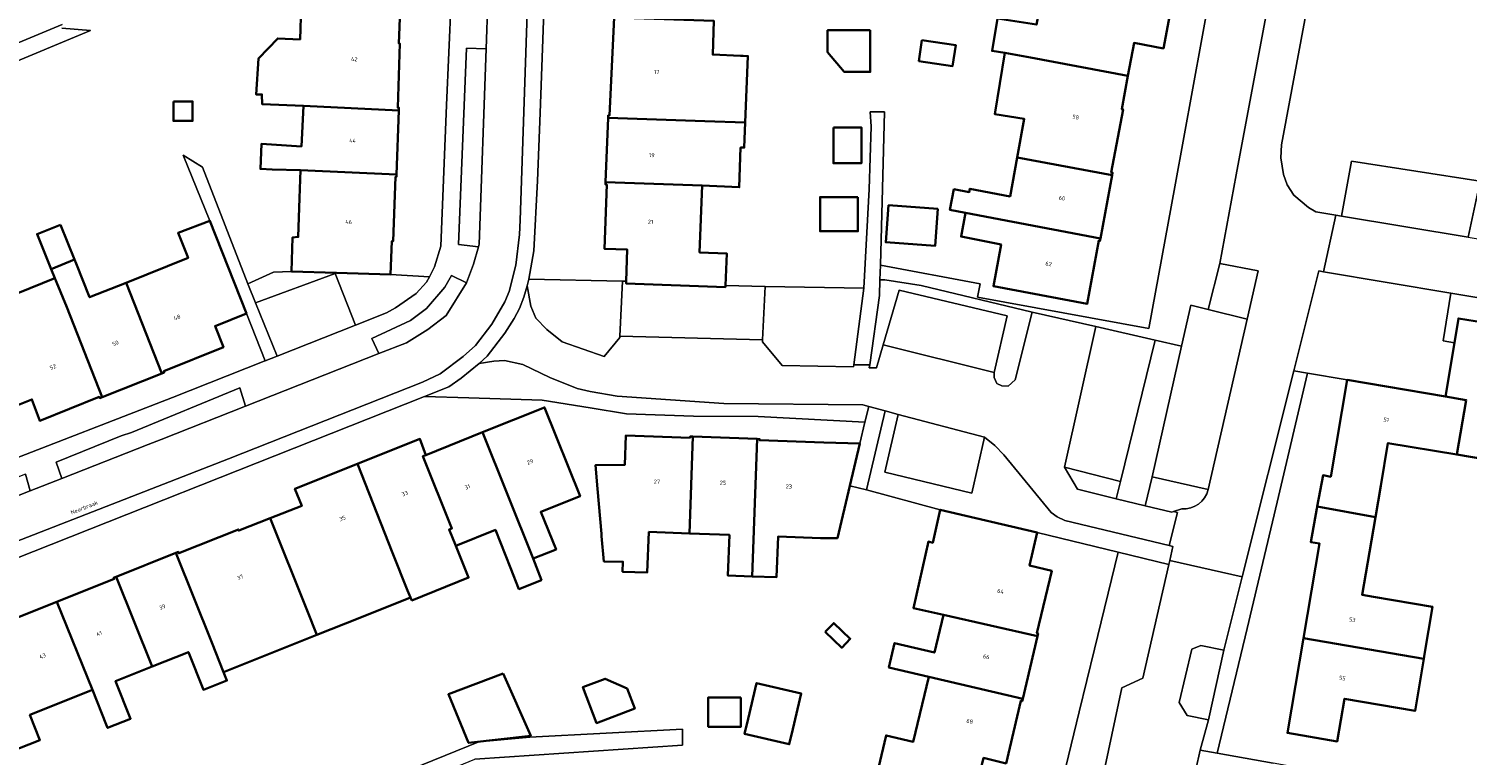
# Model space of a CAD drawing. Header units: metres. Extents: x 197700 to 204338, y 317132 to 325229.
# Tile 1016 of 1056: x 199164 to 199291, y 321622 to 321686. Entities that reach past the tile are written whole.
import ezdxf
from ezdxf.enums import TextEntityAlignment as Align

# ---------------------------------------------------------------- set-up
doc = ezdxf.new("R2010")
doc.units = ezdxf.units.M
for name, color, linetype, lineweight in [('B-WE-GR-BEPLANTING_CULTUUR_BODEMBEDEKKER-GV', 90, 'Continuous', 18), ('B-WE-GR-BEPLANTING_CULTUUR_HEESTERS-GV', 90, 'Continuous', 18), ('B-WE-IE-TERREINAFSCHEIDING_KUNSTMATIG_HEKWERK-G', 20, 'IE-TERREINAFSCHEIDING-KUNSTMATIG', 18), ('B-WE-OG-BEBOUWING-GV', 7, 'Continuous', 35), ('B-WE-OG-BEBOUWING-T18', 10, 'Continuous', 18), ('B-WE-OG-TERREIN_ERF-GV', 7, 'Continuous', 18), ('B-WE-OG-TOPOGRAFIE-T18', 10, 'Continuous', 18), ('B-WE-VH-VERHARDING_BETONSTRAATSTEEN-GV', 252, 'Continuous', 18), ('B-WE-VH-VERHARDING_OPEN-GV', 252, 'Continuous', 18), ('B-WE-VH-VERHARDING_TEGEL-GV', 252, 'Continuous', 18)]:
    doc.layers.add(name, color=color, linetype=linetype, lineweight=lineweight)
doc.styles.add('NLCS-ISO-M200-T18', font='NLCS-ISO.ttf', dxfattribs={"height": 0.36})
doc.linetypes.add('IE-TERREINAFSCHEIDING-KUNSTMATIG', pattern='A,4,[82,NLCS.SHX,S=0.75,R=90,X=0,Y=0],4,-2', length=10)

msp = doc.modelspace()

# ---------------------------------------------------------------- linework, layer by layer
at = {"layer": 'B-WE-GR-BEPLANTING_CULTUUR_BODEMBEDEKKER-GV'}
for points in [[(199191.168, 321664.423), (199187.16, 321664.55), (199185.576, 321664.483), (199183.313, 321663.442), (199183.992, 321661.758), (199191.052, 321664.377)], [(199195.961, 321664.272), (199191.168, 321664.423), (199191.052, 321664.377), (199192.839, 321659.783), (199195.588, 321660.87), (199196.403, 321661.321), (199198.233, 321662.591), (199199.144, 321663.615), (199199.404, 321664.087)], [(199260.675, 321645.918), (199255.715, 321647.183), (199256.876, 321645.224), (199260.302, 321644.388)]]:
    msp.add_lwpolyline(points, close=True, dxfattribs=at)
msp.add_lwpolyline([(199268.469, 321645.202), (199263.488, 321646.328), (199262.862, 321643.763), (199265.235, 321643.184), (199265.389, 321643.238), (199266.112, 321643.489)], dxfattribs=at)
msp.add_lwpolyline([(199266.112, 321643.489, 0.3662544), (199268.469, 321645.202)], format="xyb", dxfattribs=at)
at = {"layer": 'B-WE-GR-BEPLANTING_CULTUUR_HEESTERS-GV'}
msp.add_lwpolyline([(199277.623, 321690.077), (199274.972, 321675.783), (199274.908, 321674.638), (199275.151, 321673.152), (199275.47, 321672.23), (199276.045, 321671.328), (199277.346, 321670.236), (199277.996, 321669.834), (199279.769, 321669.539), (199280.291, 321669.452), (199281.179, 321674.347), (199292.566, 321672.562), (199291.499, 321667.584), (199296.764, 321666.707), (199313.622, 321663.819), (199314.098, 321666.55), (199319.384, 321665.629), (199334.572, 321663.215), (199336.987, 321677.074), (199342.923, 321711.175)], dxfattribs=at)
for points in [[(199203.759, 321666.75), (199203.818, 321666.97), (199204.439, 321684.322), (199202.694, 321684.358), (199201.97, 321666.954)], [(199268.465, 321661.17), (199271.928, 321660.305), (199272.898, 321664.605), (199269.486, 321665.256)], [(199276.05, 321655.735), (199277.274, 321655.527), (199280.79, 321654.93), (199289.5, 321653.45), (199290.292, 321658.231), (199289.29, 321658.39), (199289.984, 321662.634), (199278.696, 321664.531), (199278.272, 321664.602)], [(199202.677, 321663.539), (199201.364, 321664.209), (199200.766, 321663.17), (199199.152, 321661.258), (199197.71, 321660.208), (199194.304, 321658.594), (199194.916, 321657.266), (199197.361, 321658.229), (199199.273, 321659.39), (199200.876, 321660.634)], [(199216.534, 321663.695), (199208.227, 321663.87), (199208.062, 321663.279), (199208.401, 321661.459), (199208.834, 321660.4), (199209.811, 321659.412), (199211.163, 321658.297), (199214.887, 321657.011), (199216.295, 321658.696), (199216.3, 321658.801)], [(199237.921, 321663.061), (199229.18, 321663.23), (199228.934, 321658.484), (199228.925, 321658.311), (199230.69, 321656.2), (199237.018, 321656.088), (199237.042, 321656.272)], [(199239.646, 321658.04), (199241.067, 321662.891), (199250.626, 321660.62), (199249.466, 321655.577), (199249.486, 321655.152), (199249.705, 321654.614), (199250.169, 321654.408), (199250.725, 321654.376), (199251.356, 321654.925), (199252.864, 321660.942), (199243.014, 321663.311), (199239.79, 321663.796), (199239.355, 321663.796), (199239.317, 321662.43), (199238.443, 321656.272), (199238.405, 321656.004), (199239.049, 321655.999)], [(199260.675, 321645.918), (199260.302, 321644.388), (199262.862, 321643.763), (199263.488, 321646.328), (199266.102, 321657.925), (199263.752, 321658.455)], [(199174.469, 321649.202), (199175.607, 321649.651), (199183.09, 321652.604), (199182.604, 321654.211), (199172.988, 321650.276), (199172.073, 321649.973), (199166.315, 321647.635), (199166.805, 321646.177)], [(199238.164, 321645.168), (199244.69, 321643.4), (199253.3, 321641.38), (199260.468, 321639.642), (199264.969, 321638.55), (199265.046, 321638.896), (199265.325, 321640.152), (199265, 321640.23), (199255.737, 321642.466), (199255.062, 321642.782), (199254.536, 321643.175), (199250.341, 321648.27), (199249.533, 321649.103), (199248.631, 321649.835), (199247.497, 321644.864), (199239.773, 321646.75), (199240.98, 321651.873), (199239.813, 321652.184)], [(199164.01, 321645.075), (199163.582, 321646.572), (199141.502, 321637.774), (199141.916, 321636.359)], [(199269.839, 321630.954), (199267.794, 321631.349), (199267.019, 321631.026), (199265.874, 321626.295), (199266.584, 321625.135), (199268.498, 321624.768)]]:
    msp.add_lwpolyline(points, close=True, dxfattribs=at)
at = {"layer": 'B-WE-IE-TERREINAFSCHEIDING_KUNSTMATIG_HEKWERK-G'}
for points in [[(199225.655, 321663.298), (199229.18, 321663.23)], [(199229.18, 321663.23), (199237.921, 321663.061)], [(199238.164, 321645.168), (199244.69, 321643.4)], [(199268.498, 321624.768), (199269.839, 321630.954)]]:
    msp.add_lwpolyline(points, dxfattribs=at)
at = {"layer": 'B-WE-OG-BEBOUWING-GV'}
for points in [[(199261.346, 321681.901), (199261.89, 321684.83), (199264.49, 321684.35), (199265.582, 321690.192), (199257.267, 321691.745), (199254.367, 321692.305), (199253.24, 321686.47), (199249.774, 321687.01), (199249.302, 321684.127), (199250.415, 321683.945), (199252.689, 321683.53)], [(199188.015, 321688.11), (199187.93, 321685.14), (199185.952, 321685.23), (199184.25, 321683.456), (199184.041, 321680.256), (199184.551, 321680.26), (199184.557, 321679.406), (199188.222, 321679.238), (199196.692, 321678.85), (199196.7, 321679.08), (199196.59, 321679.09), (199196.79, 321684.78), (199196.69, 321684.78), (199196.795, 321687.78)], [(199215.251, 321678.179), (199223.81, 321677.89), (199227.41, 321677.76), (199227.642, 321683.671), (199227.236, 321683.688), (199226.996, 321683.698), (199224.52, 321683.8), (199224.635, 321686.79), (199215.779, 321687.091), (199215.37, 321678.4), (199215.26, 321678.41)], [(199238.499, 321685.961), (199234.734, 321685.961), (199234.702, 321685.961), (199234.702, 321684.006), (199236.186, 321682.256), (199238.499, 321682.256)], [(199243.076, 321685.082), (199242.802, 321683.219), (199245.796, 321682.779), (199246.071, 321684.641)], [(199251.522, 321674.68), (199259.939, 321673.1), (199259.98, 321673.32), (199259.87, 321673.34), (199260.91, 321678.94), (199260.8, 321678.96), (199261.346, 321681.901), (199252.689, 321683.53), (199250.415, 321683.945), (199249.527, 321678.515), (199252.144, 321678.087)], [(199176.705, 321679.643), (199176.705, 321677.913), (199178.396, 321677.913), (199178.396, 321679.643)], [(199187.96, 321673.53), (199196.487, 321673.146), (199196.692, 321678.85), (199188.222, 321679.238), (199188.057, 321675.652), (199184.51, 321675.87), (199184.42, 321673.65), (199185.464, 321673.615)], [(199223.81, 321677.89), (199215.251, 321678.179), (199215.029, 321672.492), (199223.58, 321672.18), (199226.882, 321672.032), (199226.991, 321675.552), (199227.32, 321675.54), (199227.41, 321677.76)], [(199235.228, 321677.339), (199235.228, 321674.156), (199237.702, 321674.156), (199237.702, 321677.339)], [(199259.939, 321673.1), (199251.522, 321674.68), (199250.89, 321671.22), (199247.33, 321671.89), (199247.275, 321671.595), (199245.908, 321671.855), (199245.561, 321670.031), (199246.935, 321669.769), (199258.901, 321667.49)], [(199195.961, 321664.272), (199196.07, 321667.25), (199196.18, 321667.24), (199196.38, 321672.94), (199196.48, 321672.94), (199196.487, 321673.146), (199187.96, 321673.53), (199187.881, 321671.068), (199187.77, 321667.62), (199187.26, 321667.57), (199187.16, 321664.55), (199191.168, 321664.423)], [(199216.847, 321663.688), (199216.84, 321663.49), (199225.65, 321663.17), (199225.655, 321663.298), (199225.77, 321666.16), (199223.36, 321666.24), (199223.58, 321672.18), (199215.029, 321672.492), (199215.02, 321672.26), (199215.13, 321672.26), (199214.92, 321666.57), (199216.94, 321666.49)], [(199237.392, 321671.161), (199234.048, 321671.161), (199234.048, 321668.115), (199237.392, 321668.115)], [(199244.479, 321670.109), (199240.117, 321670.433), (199239.872, 321667.139), (199244.234, 321666.815)], [(199246.935, 321669.769), (199246.54, 321667.65), (199250.09, 321666.96), (199249.42, 321663.24), (199257.72, 321661.67), (199258.75, 321667.29), (199258.86, 321667.27), (199258.901, 321667.49)], [(199166.688, 321668.7), (199164.615, 321667.869), (199165.87, 321664.77), (199167.93, 321665.6)], [(199183.19, 321660.82), (199179.94, 321669.06), (199177.11, 321667.97), (199178, 321665.76), (199172.498, 321663.554), (199175.66, 321655.506), (199175.88, 321655.59), (199175.84, 321655.7), (199181.14, 321657.82), (199180.39, 321659.7)], [(199167.24, 321661.39), (199170.387, 321653.406), (199175.66, 321655.506), (199172.498, 321663.554), (199169.27, 321662.26), (199168.067, 321665.258), (199167.93, 321665.6), (199165.87, 321664.77), (199166.198, 321663.959), (199166.34, 321663.609)], [(199157.988, 321660.246), (199158.286, 321659.543), (199161.35, 321652.08), (199164.15, 321653.19), (199164.85, 321651.3), (199170.13, 321653.42), (199170.17, 321653.32), (199170.387, 321653.406), (199167.24, 321661.39), (199166.34, 321663.609), (199166.198, 321663.959), (199160.69, 321661.727), (199160.84, 321661.38)], [(199297.16, 321657.095), (199293.98, 321657.63), (199294.34, 321659.78), (199290.65, 321660.39), (199290.292, 321658.231), (199289.5, 321653.45), (199291.344, 321653.137), (199290.511, 321648.296), (199295.53, 321647.455)], [(199290.511, 321648.296), (199291.344, 321653.137), (199289.5, 321653.45), (199280.79, 321654.93), (199279.33, 321646.33), (199278.642, 321646.474), (199278.132, 321643.681), (199283.289, 321642.76), (199283.77, 321645.54), (199284.4, 321649.32)], [(199208.608, 321639.066), (199210.63, 321639.88), (199209.27, 321643.22), (199212.76, 321644.6), (199209.61, 321652.48), (199204.119, 321650.282)], [(199201.73, 321640.21), (199201.15, 321641.65), (199201.4, 321641.75), (199198.82, 321648.16), (199199.07, 321648.26), (199198.56, 321649.69), (199193.017, 321647.479), (199196.12, 321639.59), (199197.46, 321636.24), (199197.737, 321635.629), (199197.849, 321635.365), (199202.867, 321637.386)], [(199201.15, 321641.65), (199201.73, 321640.21), (199205.26, 321641.61), (199206.58, 321638.25), (199207.337, 321636.368), (199209.326, 321637.168), (199208.608, 321639.066), (199204.119, 321650.282), (199199.07, 321648.26), (199198.82, 321648.16), (199201.4, 321641.75)], [(199222.45, 321641.304), (199222.747, 321649.902), (199222.53, 321649.91), (199222.52, 321649.79), (199216.82, 321650), (199216.734, 321647.402), (199214.128, 321647.359), (199214.317, 321645.274), (199214.653, 321641.257), (199214.67, 321641.073), (199214.874, 321638.814), (199216.557, 321638.785), (199216.53, 321637.91), (199218.72, 321637.84), (199218.86, 321641.44)], [(199228.46, 321649.688), (199222.747, 321649.902), (199222.45, 321641.304), (199226.01, 321641.17), (199225.87, 321637.57), (199228.01, 321637.495)], [(199228.46, 321649.688), (199228.01, 321637.495), (199230.17, 321637.42), (199230.32, 321641.02), (199234.08, 321640.89), (199235.576, 321640.891), (199236.677, 321645.522), (199237.569, 321649.276), (199234.37, 321649.36), (199228.68, 321649.57), (199228.68, 321649.68)], [(199193.017, 321647.479), (199187.48, 321645.27), (199188.08, 321643.75), (199185.292, 321642.656), (199188.549, 321634.463), (199189.421, 321632.302), (199191.953, 321633.315), (199197.358, 321635.477), (199197.737, 321635.629), (199197.46, 321636.24), (199196.12, 321639.59)], [(199181.142, 321628.99), (199189.421, 321632.302), (199188.549, 321634.463), (199185.292, 321642.656), (199182.5, 321641.56), (199182.46, 321641.66), (199177.18, 321639.55), (199177.15, 321639.66), (199176.921, 321639.569), (199180.1, 321631.61)], [(199253.33, 321632.2), (199253.38, 321632.41), (199253.27, 321632.44), (199254.59, 321637.98), (199252.62, 321638.45), (199253.3, 321641.38), (199244.69, 321643.4), (199244.04, 321640.48), (199243.645, 321640.574), (199242.318, 321634.68), (199244.982, 321634.08)], [(199276.905, 321632), (199287.581, 321630.169), (199287.582, 321630.173), (199287.652, 321630.585), (199288.36, 321634.78), (199283.113, 321635.685), (199282.1, 321635.86), (199282.75, 321639.649), (199283.289, 321642.76), (199278.132, 321643.681), (199278.099, 321643.502), (199277.555, 321640.53), (199278.33, 321640.4)], [(199176.921, 321639.569), (199171.631, 321637.462), (199174.802, 321629.486), (199178.03, 321630.77), (199179.36, 321627.43), (199181.44, 321628.24), (199181.142, 321628.99), (199180.1, 321631.61)], [(199171.631, 321637.462), (199171.4, 321637.37), (199171.46, 321637.27), (199166.362, 321635.236), (199169.52, 321627.41), (199170.733, 321624.36), (199170.86, 321624.04), (199172.9, 321624.86), (199171.57, 321628.2), (199174.802, 321629.486)], [(199166.362, 321635.236), (199160.91, 321633.06), (199161.65, 321631.19), (199158.85, 321630.08), (199162.09, 321621.86), (199164.86, 321622.96), (199163.97, 321625.19), (199169.52, 321627.41)], [(199252.011, 321626.626), (199253.33, 321632.2), (199244.982, 321634.08), (199244.18, 321630.73), (199240.65, 321631.57), (199240.15, 321629.42), (199243.68, 321628.57)], [(199234.495, 321632.558), (199235.964, 321631.159), (199236.722, 321631.954), (199235.253, 321633.353)], [(199287.581, 321630.169), (199276.905, 321632), (199275.48, 321623.6), (199279.9, 321622.84), (199280.55, 321626.63), (199286.8, 321625.55)], [(199205.949, 321628.864), (199201.084, 321627.027), (199202.868, 321622.706), (199208.381, 321623.354)], [(199216.93, 321627.552), (199214.977, 321628.411), (199213.008, 321627.661), (199214.224, 321624.471), (199217.612, 321625.763)], [(199227.66, 321624.86), (199227.352, 321623.511), (199231.306, 321622.587), (199231.62, 321623.93), (199232.37, 321627.09), (199228.41, 321628.02)], [(199247.821, 321618.49), (199248.54, 321621.38), (199250.54, 321620.9), (199251.86, 321626.45), (199251.96, 321626.41), (199252.011, 321626.626), (199243.68, 321628.57), (199242.3, 321622.81), (199239.9, 321623.38), (199239.21, 321620.49)], [(199227.027, 321626.749), (199224.132, 321626.749), (199224.132, 321624.145), (199227.027, 321624.145)]]:
    msp.add_lwpolyline(points, close=True, dxfattribs=at)
at = {"layer": 'B-WE-OG-TERREIN_ERF-GV'}
for points in [[(199278.575, 321714.745), (199273.568, 321715.803), (199271.9, 321707.16), (199270.29, 321698.36), (199268.7, 321689.61), (199267.09, 321680.82), (199265.49, 321672.05), (199263.19, 321659.48), (199248.01, 321662.27), (199248.23, 321663.45), (199239.391, 321665.098), (199239.355, 321663.796), (199239.79, 321663.796), (199243.014, 321663.311), (199252.864, 321660.942), (199258.504, 321659.654), (199263.752, 321658.455), (199266.102, 321657.925), (199266.921, 321661.556), (199268.465, 321661.17), (199269.486, 321665.256), (199270.931, 321673.114), (199273.843, 321688.603)], [(199238.499, 321685.961), (199238.499, 321682.256), (199236.186, 321682.256), (199234.702, 321684.006), (199234.702, 321685.961), (199234.734, 321685.961)], [(199243.076, 321685.082), (199246.071, 321684.641), (199245.796, 321682.779), (199242.802, 321683.219)], [(199176.705, 321679.643), (199178.396, 321679.643), (199178.396, 321677.913), (199176.705, 321677.913)], [(199235.228, 321677.339), (199237.702, 321677.339), (199237.702, 321674.156), (199235.228, 321674.156)], [(199237.392, 321671.161), (199237.392, 321668.115), (199234.048, 321668.115), (199234.048, 321671.161)], [(199244.479, 321670.109), (199244.234, 321666.815), (199239.872, 321667.139), (199240.117, 321670.433)], [(199290.292, 321658.231), (199290.65, 321660.39), (199294.34, 321659.78), (199293.98, 321657.63), (199297.16, 321657.095), (199300.34, 321656.56), (199300.7, 321658.71), (199302.56, 321658.393), (199304.4, 321658.08), (199304.04, 321655.93), (199307.209, 321655.397), (199310.4, 321654.86), (199310.76, 321657), (199312.61, 321656.693), (199314.44, 321656.39), (199314.1, 321654.24), (199317.218, 321653.714), (199317.977, 321657.824), (199317.996, 321657.928), (199289.984, 321662.634), (199289.29, 321658.39)], [(199203.818, 321656.387), (199202.226, 321655.093), (199201.126, 321654.308), (199198.978, 321653.457), (199202.89, 321653.33), (199209.39, 321653.14), (199213.65, 321652.44), (199216.89, 321651.92), (199222.81, 321651.71), (199228.54, 321651.67), (199238.022, 321651.181), (199238.353, 321652.573), (199237.825, 321652.714), (199225.516, 321652.821), (199216.058, 321653.483), (199213.658, 321653.91), (199212.517, 321654.157), (199210.077, 321655.149), (199207.678, 321656.293), (199206.07, 321656.642), (199205.107, 321656.601)], [(199267.749, 321622.065), (199269.269, 321621.794), (199271.929, 321632.854), (199274.575, 321644.079), (199277.274, 321655.527), (199276.05, 321655.735), (199271.468, 321637.455), (199269.839, 321630.954), (199268.498, 321624.768)], [(199234.495, 321632.558), (199235.253, 321633.353), (199236.722, 321631.954), (199235.964, 321631.159)], [(199205.949, 321628.864), (199208.381, 321623.354), (199202.868, 321622.706), (199201.084, 321627.027)], [(199216.93, 321627.552), (199217.612, 321625.763), (199214.224, 321624.471), (199213.008, 321627.661), (199214.977, 321628.411)], [(199231.62, 321623.93), (199231.306, 321622.587), (199227.352, 321623.511), (199227.66, 321624.86), (199228.41, 321628.02), (199232.37, 321627.09)], [(199227.027, 321626.749), (199227.027, 321624.145), (199224.132, 321624.145), (199224.132, 321626.749)]]:
    msp.add_lwpolyline(points, close=True, dxfattribs=at)
for points in [[(199144.375, 321694.1), (199147.986, 321685.33), (199153.778, 321685.034), (199158.007, 321684.818), (199157.947, 321682.758), (199166.826, 321686.458)], [(199265.582, 321690.192), (199264.49, 321684.35), (199261.89, 321684.83), (199261.346, 321681.901), (199260.8, 321678.96), (199260.91, 321678.94), (199259.87, 321673.34), (199259.98, 321673.32), (199259.939, 321673.1), (199258.901, 321667.49), (199258.86, 321667.27), (199258.75, 321667.29), (199257.72, 321661.67), (199249.42, 321663.24), (199250.09, 321666.96), (199246.54, 321667.65), (199246.935, 321669.769), (199245.561, 321670.031), (199245.908, 321671.855), (199247.275, 321671.595), (199247.33, 321671.89), (199250.89, 321671.22), (199251.522, 321674.68), (199252.144, 321678.087), (199249.527, 321678.515), (199250.415, 321683.945), (199249.302, 321684.127), (199249.774, 321687.01)], [(199196.795, 321687.78), (199196.69, 321684.78), (199196.79, 321684.78), (199196.59, 321679.09), (199196.7, 321679.08), (199196.692, 321678.85), (199196.487, 321673.146), (199196.48, 321672.94), (199196.38, 321672.94), (199196.18, 321667.24), (199196.07, 321667.25), (199195.961, 321664.272), (199199.404, 321664.087), (199199.849, 321664.973), (199200.404, 321666.792), (199200.928, 321679.312), (199201.319, 321688.695)], [(199224.635, 321686.79), (199224.52, 321683.8), (199226.996, 321683.698), (199227.236, 321683.688), (199227.642, 321683.671), (199227.41, 321677.76), (199227.32, 321675.54), (199226.991, 321675.552), (199226.882, 321672.032), (199223.58, 321672.18), (199223.36, 321666.24), (199225.77, 321666.16), (199225.655, 321663.298), (199229.18, 321663.23), (199237.921, 321663.061), (199238.41, 321671.87), (199238.585, 321677.411), (199238.48, 321678.72), (199239.767, 321678.728), (199239.391, 321665.098), (199248.23, 321663.45), (199248.01, 321662.27), (199263.19, 321659.48), (199265.49, 321672.05), (199267.09, 321680.82), (199268.7, 321689.61)], [(199160.69, 321661.727), (199166.198, 321663.959), (199165.87, 321664.77), (199164.615, 321667.869), (199166.688, 321668.7), (199167.93, 321665.6), (199168.067, 321665.258), (199169.27, 321662.26), (199172.498, 321663.554), (199178, 321665.76), (199177.11, 321667.97), (199179.94, 321669.06), (199177.579, 321674.883), (199179.28, 321673.82), (199183.313, 321663.442), (199185.576, 321664.483), (199187.16, 321664.55), (199187.26, 321667.57), (199187.77, 321667.62), (199187.881, 321671.068), (199187.96, 321673.53), (199185.464, 321673.615), (199184.42, 321673.65), (199184.51, 321675.87), (199188.057, 321675.652), (199188.222, 321679.238), (199184.557, 321679.406), (199184.551, 321680.26), (199184.041, 321680.256), (199184.25, 321683.456), (199185.952, 321685.23), (199187.93, 321685.14), (199188.015, 321688.11)], [(199209.586, 321688.413), (199209.216, 321678.618), (199208.989, 321672.6), (199208.67, 321666.369), (199208.227, 321663.87), (199216.534, 321663.695), (199216.847, 321663.688), (199216.94, 321666.49), (199214.92, 321666.57), (199215.13, 321672.26), (199215.02, 321672.26), (199215.029, 321672.492), (199215.251, 321678.179), (199215.26, 321678.41), (199215.37, 321678.4), (199215.779, 321687.091)], [(199166.8, 321686.159), (199169.34, 321685.94), (199153.659, 321679.405)], [(199161.197, 321647.378), (199176.61, 321653.37), (199184.749, 321656.587), (199184.848, 321656.626), (199183.19, 321660.82), (199180.39, 321659.7), (199181.14, 321657.82), (199175.84, 321655.7), (199175.88, 321655.59), (199175.66, 321655.506), (199170.387, 321653.406), (199170.17, 321653.32), (199170.13, 321653.42), (199164.85, 321651.3), (199164.15, 321653.19), (199161.35, 321652.08)], [(199295.53, 321647.455), (199290.511, 321648.296), (199284.4, 321649.32), (199283.77, 321645.54), (199283.289, 321642.76), (199282.75, 321639.649), (199282.1, 321635.86), (199283.113, 321635.685), (199288.36, 321634.78), (199287.652, 321630.585), (199287.582, 321630.173), (199287.581, 321630.169), (199286.8, 321625.55), (199280.55, 321626.63), (199279.9, 321622.84), (199275.48, 321623.6), (199276.905, 321632), (199278.33, 321640.4), (199277.555, 321640.53), (199278.099, 321643.502), (199278.132, 321643.681), (199278.642, 321646.474), (199279.33, 321646.33), (199280.79, 321654.93), (199277.274, 321655.527), (199274.575, 321644.079), (199271.929, 321632.854), (199269.269, 321621.794), (199274.223, 321620.912)], [(199239.21, 321620.49), (199239.9, 321623.38), (199242.3, 321622.81), (199243.68, 321628.57), (199240.15, 321629.42), (199240.65, 321631.57), (199244.18, 321630.73), (199244.982, 321634.08), (199242.318, 321634.68), (199243.645, 321640.574), (199244.04, 321640.48), (199244.69, 321643.4), (199238.164, 321645.168), (199236.677, 321645.522), (199235.576, 321640.891), (199234.08, 321640.89), (199230.32, 321641.02), (199230.17, 321637.42), (199228.01, 321637.495), (199225.87, 321637.57), (199226.01, 321641.17), (199222.45, 321641.304), (199218.86, 321641.44), (199218.72, 321637.84), (199216.53, 321637.91), (199216.557, 321638.785), (199214.874, 321638.814), (199214.67, 321641.073), (199214.653, 321641.257), (199214.317, 321645.274), (199214.128, 321647.359), (199216.734, 321647.402), (199216.82, 321650), (199222.52, 321649.79), (199222.53, 321649.91), (199222.747, 321649.902), (199228.46, 321649.688), (199228.68, 321649.68), (199228.68, 321649.57), (199234.37, 321649.36), (199237.569, 321649.276), (199238.022, 321651.181), (199228.54, 321651.67), (199222.81, 321651.71), (199216.89, 321651.92), (199213.65, 321652.44), (199209.39, 321653.14), (199202.89, 321653.33), (199198.978, 321653.457), (199155.984, 321636.431)], [(199160.91, 321633.06), (199166.362, 321635.236), (199171.46, 321637.27), (199171.4, 321637.37), (199171.631, 321637.462), (199176.921, 321639.569), (199177.15, 321639.66), (199177.18, 321639.55), (199182.46, 321641.66), (199182.5, 321641.56), (199185.292, 321642.656), (199188.08, 321643.75), (199187.48, 321645.27), (199193.017, 321647.479), (199198.56, 321649.69), (199199.07, 321648.26), (199204.119, 321650.282), (199209.61, 321652.48), (199212.76, 321644.6), (199209.27, 321643.22), (199210.63, 321639.88), (199208.608, 321639.066), (199209.326, 321637.168), (199207.337, 321636.368), (199206.58, 321638.25), (199205.26, 321641.61), (199201.73, 321640.21), (199202.867, 321637.386), (199197.849, 321635.365), (199197.737, 321635.629), (199197.358, 321635.477), (199191.953, 321633.315), (199189.421, 321632.302), (199181.142, 321628.99), (199181.44, 321628.24), (199179.36, 321627.43), (199178.03, 321630.77), (199174.802, 321629.486), (199171.57, 321628.2), (199172.9, 321624.86), (199170.86, 321624.04), (199170.733, 321624.36), (199169.52, 321627.41), (199163.97, 321625.19), (199164.86, 321622.96), (199162.09, 321621.86)], [(199254.91, 321616.8), (199257.01, 321625.46), (199258.38, 321631.02), (199260.468, 321639.642), (199253.3, 321641.38), (199252.62, 321638.45), (199254.59, 321637.98), (199253.27, 321632.44), (199253.38, 321632.41), (199253.33, 321632.2), (199252.011, 321626.626), (199251.96, 321626.41), (199251.86, 321626.45), (199250.54, 321620.9)], [(199259.311, 321620.65), (199260.811, 321627.589), (199262.673, 321628.472), (199264.969, 321638.55), (199260.468, 321639.642), (199258.38, 321631.02), (199257.01, 321625.46), (199254.91, 321616.8)], [(199167.504, 321608.089), (199203.771, 321622.808), (199208.318, 321623.237), (199221.857, 321623.918), (199221.857, 321622.509), (199203.434, 321621.275)]]:
    msp.add_lwpolyline(points, dxfattribs=at)
at = {"layer": 'B-WE-VH-VERHARDING_BETONSTRAATSTEEN-GV'}
for points in [[(199281.361, 321734.934), (199278.308, 321719.192), (199279.026, 321717.235), (199278.575, 321714.745), (199273.843, 321688.603), (199270.931, 321673.114), (199269.486, 321665.256), (199272.898, 321664.605), (199271.928, 321660.305), (199268.469, 321645.202)], [(199166.826, 321686.458), (199157.947, 321682.758), (199153.534, 321680.919), (199150.436, 321679.738), (199147.986, 321685.33), (199144.375, 321694.1)], [(199266.112, 321643.489), (199265.389, 321643.238), (199265.73, 321643.152), (199265, 321640.23), (199265.325, 321640.152), (199265.046, 321638.896), (199271.468, 321637.455), (199276.05, 321655.735), (199278.272, 321664.602), (199278.696, 321664.531), (199279.769, 321669.539), (199277.996, 321669.834), (199277.346, 321670.236), (199276.045, 321671.328), (199275.47, 321672.23), (199275.151, 321673.152), (199274.908, 321674.638), (199274.972, 321675.783), (199277.623, 321690.077)], [(199204.591, 321688.583), (199204.439, 321684.322), (199203.818, 321666.97), (199203.759, 321666.75), (199203.316, 321665.195), (199202.677, 321663.539), (199200.876, 321660.634), (199199.273, 321659.39), (199197.361, 321658.229), (199194.916, 321657.266), (199183.09, 321652.604), (199175.607, 321649.651), (199174.469, 321649.202), (199166.805, 321646.177), (199164.01, 321645.075), (199141.916, 321636.359)], [(199201.319, 321688.695), (199200.928, 321679.312), (199200.404, 321666.792), (199199.849, 321664.973), (199199.404, 321664.087), (199199.144, 321663.615), (199198.233, 321662.591), (199196.403, 321661.321), (199195.588, 321660.87), (199192.839, 321659.783), (199185.895, 321657.039), (199184.848, 321656.626), (199184.749, 321656.587), (199176.61, 321653.37), (199161.197, 321647.378)], [(199163.582, 321646.572), (199164.01, 321645.075), (199166.805, 321646.177), (199166.315, 321647.635), (199172.073, 321649.973), (199172.988, 321650.276), (199182.604, 321654.211), (199183.09, 321652.604), (199194.916, 321657.266), (199194.304, 321658.594), (199197.71, 321660.208), (199199.152, 321661.258), (199200.766, 321663.17), (199201.364, 321664.209), (199202.677, 321663.539), (199203.316, 321665.195), (199203.759, 321666.75), (199201.97, 321666.954), (199202.694, 321684.358), (199204.439, 321684.322), (199204.591, 321688.583)], [(199132.991, 321686.251), (199123.306, 321683.295), (199122.798, 321681.648), (199133.424, 321684.833), (199144.987, 321688.433), (199149.176, 321677.536), (199150.93, 321678.267), (199153.659, 321679.405), (199169.34, 321685.94), (199166.8, 321686.159)], [(199145.374, 321633.823), (199181.591, 321647.926), (199198.801, 321654.72), (199200.36, 321655.48), (199202.401, 321657.001), (199203.486, 321657.996), (199204.931, 321659.862), (199206.099, 321661.857), (199206.46, 321662.77), (199207.062, 321665.116), (199207.402, 321667.821), (199207.458, 321669.106), (199208.061, 321687.487)], [(199208.061, 321687.487), (199207.458, 321669.106), (199207.402, 321667.821), (199207.062, 321665.116), (199206.46, 321662.77), (199206.099, 321661.857), (199204.931, 321659.862), (199203.486, 321657.996), (199202.401, 321657.001), (199200.36, 321655.48), (199198.801, 321654.72), (199181.591, 321647.926), (199145.374, 321633.823)], [(199155.984, 321636.431), (199198.978, 321653.457), (199201.126, 321654.308), (199202.226, 321655.093), (199203.818, 321656.387), (199204.517, 321657.048), (199206.093, 321659.075), (199206.917, 321660.384), (199207.378, 321661.275), (199207.777, 321662.284), (199208.062, 321663.279), (199208.227, 321663.87), (199208.67, 321666.369), (199208.989, 321672.6), (199209.216, 321678.618), (199209.586, 321688.413)], [(199291.499, 321667.584), (199280.291, 321669.452), (199279.769, 321669.539), (199278.696, 321664.531), (199289.984, 321662.634), (199317.996, 321657.928)], [(199267.359, 321620.351), (199267.749, 321622.065), (199268.498, 321624.768), (199266.584, 321625.135), (199265.874, 321626.295), (199267.019, 321631.026), (199267.794, 321631.349), (199269.839, 321630.954), (199271.468, 321637.455), (199265.046, 321638.896), (199264.969, 321638.55), (199262.673, 321628.472), (199260.811, 321627.589), (199259.311, 321620.65)]]:
    msp.add_lwpolyline(points, dxfattribs=at)
for points in [[(199291.499, 321667.584), (199292.566, 321672.562), (199281.179, 321674.347), (199280.291, 321669.452)], [(199192.839, 321659.783), (199191.052, 321664.377), (199183.992, 321661.758), (199185.895, 321657.039)], [(199265, 321640.23), (199265.73, 321643.152), (199265.389, 321643.238), (199265.235, 321643.184), (199262.862, 321643.763), (199260.302, 321644.388), (199256.876, 321645.224), (199255.715, 321647.183), (199258.504, 321659.654), (199252.864, 321660.942), (199251.356, 321654.925), (199250.725, 321654.376), (199250.169, 321654.408), (199249.705, 321654.614), (199249.486, 321655.152), (199249.466, 321655.577), (199239.646, 321658.04), (199239.049, 321655.999), (199238.405, 321656.004), (199238.443, 321656.272), (199237.042, 321656.272), (199237.018, 321656.088), (199230.69, 321656.2), (199228.925, 321658.311), (199228.934, 321658.484), (199216.3, 321658.801), (199216.295, 321658.696), (199214.887, 321657.011), (199211.163, 321658.297), (199209.811, 321659.412), (199208.834, 321660.4), (199208.401, 321661.459), (199208.062, 321663.279), (199207.777, 321662.284), (199207.378, 321661.275), (199206.917, 321660.384), (199206.093, 321659.075), (199204.517, 321657.048), (199203.818, 321656.387), (199205.107, 321656.601), (199206.07, 321656.642), (199207.678, 321656.293), (199210.077, 321655.149), (199212.517, 321654.157), (199213.658, 321653.91), (199216.058, 321653.483), (199225.516, 321652.821), (199237.825, 321652.714), (199238.353, 321652.573), (199239.813, 321652.184), (199240.98, 321651.873), (199248.631, 321649.835), (199249.533, 321649.103), (199250.341, 321648.27), (199254.536, 321643.175), (199255.062, 321642.782), (199255.737, 321642.466)], [(199225.655, 321663.298), (199225.65, 321663.17), (199216.84, 321663.49), (199216.847, 321663.688), (199216.534, 321663.695), (199216.3, 321658.801), (199228.934, 321658.484), (199229.18, 321663.23)], [(199249.466, 321655.577), (199250.626, 321660.62), (199241.067, 321662.891), (199239.646, 321658.04)], [(199271.928, 321660.305), (199268.465, 321661.17), (199266.921, 321661.556), (199266.102, 321657.925), (199263.488, 321646.328), (199268.469, 321645.202)], [(199255.715, 321647.183), (199260.675, 321645.918), (199263.752, 321658.455), (199258.504, 321659.654)], [(199238.164, 321645.168), (199239.813, 321652.184), (199238.353, 321652.573), (199238.022, 321651.181), (199237.569, 321649.276), (199236.677, 321645.522)], [(199240.98, 321651.873), (199239.773, 321646.75), (199247.497, 321644.864), (199248.631, 321649.835)], [(199168.939, 321606.888), (199170.194, 321607.839), (199183.791, 321613.292), (199187.086, 321614.692), (199187.144, 321614.555), (199203.434, 321621.275), (199221.857, 321622.509), (199221.857, 321623.918), (199208.318, 321623.237), (199203.771, 321622.808), (199167.504, 321608.089), (199166.339, 321604.747), (199167.039, 321604.453), (199167.676, 321604.185), (199168.237, 321606.165)], [(199267.749, 321622.065), (199267.359, 321620.351), (199268.846, 321620.099), (199287.972, 321616.862), (199288.201, 321618.525), (199279.952, 321619.894), (199279.81, 321619.918), (199274.223, 321620.912), (199269.269, 321621.794)]]:
    msp.add_lwpolyline(points, close=True, dxfattribs=at)
msp.add_lwpolyline([(199268.469, 321645.202, -0.3662544), (199266.112, 321643.489)], format="xyb", dxfattribs=at)
at = {"layer": 'B-WE-VH-VERHARDING_OPEN-GV'}
msp.add_lwpolyline([(199238.41, 321671.87), (199237.921, 321663.061), (199237.042, 321656.272), (199238.443, 321656.272), (199239.317, 321662.43), (199239.355, 321663.796), (199239.391, 321665.098), (199239.767, 321678.728), (199238.48, 321678.72), (199238.585, 321677.411)], close=True, dxfattribs=at)
at = {"layer": 'B-WE-VH-VERHARDING_TEGEL-GV'}
msp.add_lwpolyline([(199179.94, 321669.06), (199183.19, 321660.82), (199184.848, 321656.626), (199185.895, 321657.039), (199183.992, 321661.758), (199183.313, 321663.442), (199179.28, 321673.82), (199177.579, 321674.883)], close=True, dxfattribs=at)

# ---------------------------------------------------------------- texts
at = {"layer": 'B-WE-OG-BEBOUWING-T18', "style": 'NLCS-ISO-M200-T18'}
for s, rotation, p in [('42', 358, (199192.739, 321683.398)), ('17', 357.4, (199219.556, 321682.254)), ('58', 349.5, (199256.714, 321678.252)), ('44', 358, (199192.593, 321676.163)), ('19', 357.8, (199219.125, 321674.876)), ('60', 349.6, (199255.493, 321671.057)), ('46', 358, (199192.237, 321668.944)), ('21', 357.9, (199219.011, 321668.963)), ('62', 349.7, (199254.307, 321665.234)), ('48', 21.8, (199177.025, 321660.482)), ('50', 21.7, (199171.558, 321658.178)), ('52', 21.8, (199166.019, 321656.08)), ('51', 350.4, (199284.245, 321651.383)), ('29', 21.8, (199208.33, 321647.659)), ('31', 21.8, (199202.774, 321645.435)), ('27', 357.9, (199219.576, 321645.896)), ('25', 357.9, (199225.43, 321645.799)), ('23', 357.9, (199231.276, 321645.471)), ('33', 21.7, (199197.225, 321644.851)), ('35', 21.7, (199191.686, 321642.641)), ('37', 21.7, (199182.617, 321637.415)), ('64', 346.6, (199250.047, 321636.171)), ('39', 21.7, (199175.711, 321634.781)), ('53', 350.4, (199281.242, 321633.647)), ('41', 21.7, (199170.112, 321632.425)), ('43', 21.7, (199165.098, 321630.425)), ('66', 346.7, (199248.784, 321630.36)), ('55', 350.4, (199280.363, 321628.467)), ('68', 346.7, (199247.316, 321624.634))]:
    msp.add_text(s, height=0.36, rotation=rotation, dxfattribs=at).set_placement(p, align=Align.MIDDLE)
at = {"layer": 'B-WE-OG-TOPOGRAFIE-T18', "style": 'NLCS-ISO-M200-T18'}
msp.add_text('Neerbraak', height=0.36, rotation=21.2, dxfattribs=at).set_placement((199168.796, 321643.608), align=Align.MIDDLE)

doc.saveas('drawing.dxf')
